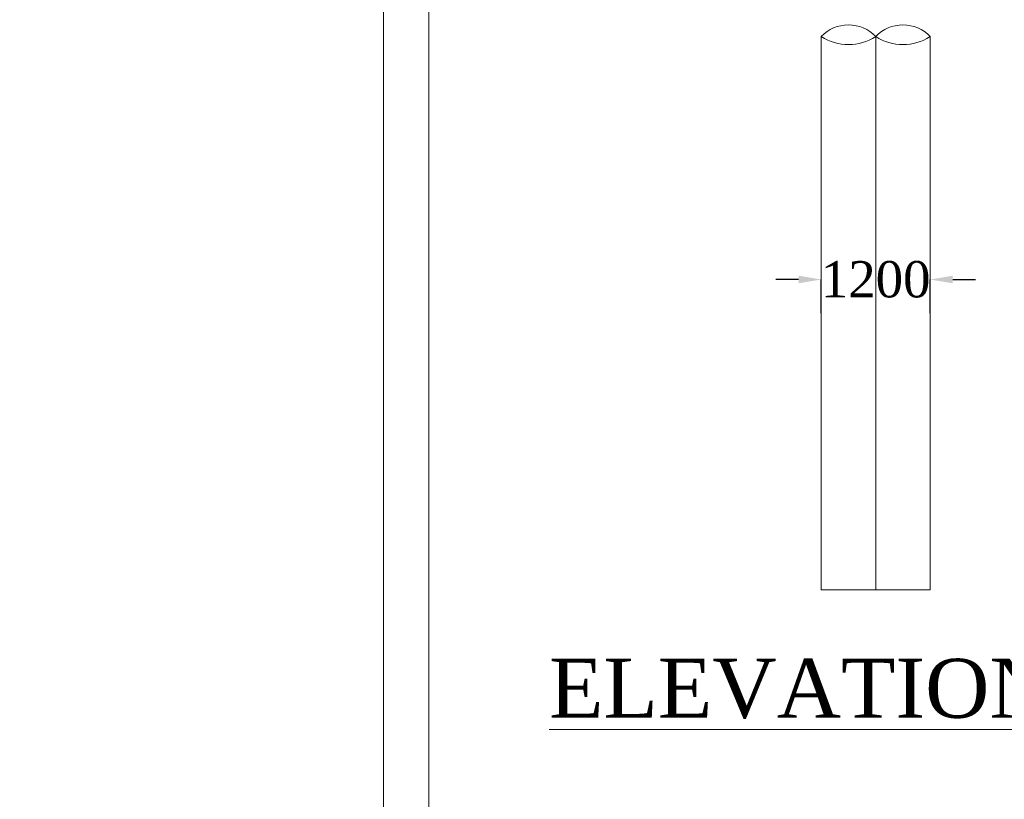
# Model space of a CAD drawing. Header units: millimetres. Extents: x -20950785 to 389010297, y -11535949 to 14056629.
# Tile 480 of 654: x 16021394 to 16043092, y -391624 to -374450. Entities that reach past the tile are written whole.
import ezdxf

# ---------------------------------------------------------------- set-up
doc = ezdxf.new("R2010")
doc.units = ezdxf.units.MM
doc.header["$LTSCALE"] = 60
doc.header["$MEASUREMENT"] = 0
doc.layers.add('TEXT', color=7, linetype='Continuous')
doc.styles.add('PDF Arial Bold', font='times.ttf')
doc.dimstyles.get("Standard").update_dxf_attribs({"dimtxt": 400, "dimasz": 215, "dimexe": 0.18, "dimexo": 0.0625, "dimgap": 0.09, "dimtad": 0, "dimtih": 1, "dimtoh": 1, "dimdec": 0, "dimzin": 4, "dimdsep": 46, "dimtxsty": 'Standard', "dimblk": 'OPEN90', "dimcen": 0, "dimadec": 0, "dimazin": 1, "dimtfac": 1, "dimtdec": 0, "dimtix": 1, "dimtofl": 0, "dimtmove": 0, "dimatfit": 3, "dimldrblk": 'OPEN30', "dimfxl": 1, "dimtolj": 1, "dimtzin": 0, "dimarcsym": 0})

# ---------------------------------------------------------------- blocks, each defined once
blk = doc.blocks.new('*D3834')
at = {"color": 0, "linetype": 'Continuous', "lineweight": -2, "ltscale": 2, "transparency": 16777216}
for p, q in [((16038558, -380174), (16038058, -380174)), ((16039058, -380916), (16039058, -380173)), ((16041458, -380916), (16041458, -380173)), ((16041958, -380174), (16042458, -380174))]:
    blk.add_line(p, q, dxfattribs=at)
at = {"color": 0, "linetype": 'Continuous', "lineweight": 9, "ltscale": 2, "transparency": 16777216}
for points in [[(16038558, -380090), (16038558, -380257), (16039058, -380174)], [(16041958, -380090), (16041958, -380257), (16041458, -380174)]]:
    blk.add_solid(points, dxfattribs=at)
at = {"layer": 'Defpoints', "color": 0, "linetype": 'Continuous', "lineweight": 9, "ltscale": 2, "transparency": 16777216}
for p in [(16041458, -380174), (16039058, -380916), (16041458, -380916)]:
    blk.add_point(p, dxfattribs=at)
at = {"color": 0, "linetype": 'Continuous', "lineweight": 9, "ltscale": 2, "transparency": 16777216, "insert": (16040258, -380174), "char_height": 500, "attachment_point": 5, "style": 'PDF Arial Bold'}
blk.add_mtext('\\A1;{\\H1.6x;1200}', dxfattribs=at)
blk = doc.blocks.new('*D3835')
at = {"color": 0, "linetype": 'Continuous', "lineweight": -2, "ltscale": 2, "transparency": 16777216}
for p, q in [((16038558, -380174), (16038058, -380174)), ((16039058, -380916), (16039058, -380173)), ((16041458, -380916), (16041458, -380173)), ((16041958, -380174), (16042458, -380174))]:
    blk.add_line(p, q, dxfattribs=at)
at = {"color": 0, "linetype": 'Continuous', "lineweight": 9, "ltscale": 2, "transparency": 16777216}
for points in [[(16038558, -380090), (16038558, -380257), (16039058, -380174)], [(16041958, -380090), (16041958, -380257), (16041458, -380174)]]:
    blk.add_solid(points, dxfattribs=at)
at = {"layer": 'Defpoints', "color": 0, "linetype": 'Continuous', "lineweight": 9, "ltscale": 2, "transparency": 16777216}
for p in [(16041458, -380174), (16039058, -380916), (16041458, -380916)]:
    blk.add_point(p, dxfattribs=at)
at = {"color": 0, "linetype": 'Continuous', "lineweight": 9, "ltscale": 2, "transparency": 16777216, "insert": (16040258, -380174), "char_height": 500, "attachment_point": 5, "style": 'PDF Arial Bold'}
blk.add_mtext('\\A1;{\\H1.6x;1200}', dxfattribs=at)
blk = doc.blocks.new('*D3836')
at = {"color": 0, "linetype": 'Continuous', "lineweight": -2, "ltscale": 2, "transparency": 16777216}
for p, q in [((16038558, -380174), (16038058, -380174)), ((16039058, -380916), (16039058, -380173)), ((16041458, -380916), (16041458, -380173)), ((16041958, -380174), (16042458, -380174))]:
    blk.add_line(p, q, dxfattribs=at)
at = {"color": 0, "linetype": 'Continuous', "lineweight": 9, "ltscale": 2, "transparency": 16777216}
for points in [[(16038558, -380090), (16038558, -380257), (16039058, -380174)], [(16041958, -380090), (16041958, -380257), (16041458, -380174)]]:
    blk.add_solid(points, dxfattribs=at)
at = {"layer": 'Defpoints', "color": 0, "linetype": 'Continuous', "lineweight": 9, "ltscale": 2, "transparency": 16777216}
for p in [(16041458, -380174), (16039058, -380916), (16041458, -380916)]:
    blk.add_point(p, dxfattribs=at)
at = {"color": 0, "linetype": 'Continuous', "lineweight": 9, "ltscale": 2, "transparency": 16777216, "insert": (16040258, -380174), "char_height": 500, "attachment_point": 5, "style": 'PDF Arial Bold'}
blk.add_mtext('\\A1;{\\H1.6x;1200}', dxfattribs=at)
blk = doc.blocks.new('*D3837')
at = {"color": 0, "linetype": 'Continuous', "lineweight": -2, "ltscale": 2, "transparency": 16777216}
for p, q in [((16038558, -380174), (16038058, -380174)), ((16039058, -380916), (16039058, -380173)), ((16041458, -380916), (16041458, -380173)), ((16041958, -380174), (16042458, -380174))]:
    blk.add_line(p, q, dxfattribs=at)
at = {"color": 0, "linetype": 'Continuous', "lineweight": 9, "ltscale": 2, "transparency": 16777216}
for points in [[(16038558, -380090), (16038558, -380257), (16039058, -380174)], [(16041958, -380090), (16041958, -380257), (16041458, -380174)]]:
    blk.add_solid(points, dxfattribs=at)
at = {"layer": 'Defpoints', "color": 0, "linetype": 'Continuous', "lineweight": 9, "ltscale": 2, "transparency": 16777216}
for p in [(16041458, -380174), (16039058, -380916), (16041458, -380916)]:
    blk.add_point(p, dxfattribs=at)
at = {"color": 0, "linetype": 'Continuous', "lineweight": 9, "ltscale": 2, "transparency": 16777216, "insert": (16040258, -380174), "char_height": 500, "attachment_point": 5, "style": 'PDF Arial Bold'}
blk.add_mtext('\\A1;{\\H1.6x;1200}', dxfattribs=at)
blk = doc.blocks.new('*D3838')
at = {"color": 0, "linetype": 'Continuous', "lineweight": -2, "ltscale": 2, "transparency": 16777216}
for p, q in [((16038558, -380174), (16038058, -380174)), ((16039058, -380916), (16039058, -380173)), ((16041458, -380916), (16041458, -380173)), ((16041958, -380174), (16042458, -380174))]:
    blk.add_line(p, q, dxfattribs=at)
at = {"color": 0, "linetype": 'Continuous', "lineweight": 9, "ltscale": 2, "transparency": 16777216}
for points in [[(16038558, -380090), (16038558, -380257), (16039058, -380174)], [(16041958, -380090), (16041958, -380257), (16041458, -380174)]]:
    blk.add_solid(points, dxfattribs=at)
at = {"layer": 'Defpoints', "color": 0, "linetype": 'Continuous', "lineweight": 9, "ltscale": 2, "transparency": 16777216}
for p in [(16041458, -380174), (16039058, -380916), (16041458, -380916)]:
    blk.add_point(p, dxfattribs=at)
at = {"color": 0, "linetype": 'Continuous', "lineweight": 9, "ltscale": 2, "transparency": 16777216, "insert": (16040258, -380174), "char_height": 500, "attachment_point": 5, "style": 'PDF Arial Bold'}
blk.add_mtext('\\A1;{\\H1.6x;1200}', dxfattribs=at)
blk = doc.blocks.new('*D3839')
at = {"color": 0, "linetype": 'Continuous', "lineweight": -2, "ltscale": 2, "transparency": 16777216}
for p, q in [((16038558, -380174), (16038058, -380174)), ((16039058, -380916), (16039058, -380173)), ((16041458, -380916), (16041458, -380173)), ((16041958, -380174), (16042458, -380174))]:
    blk.add_line(p, q, dxfattribs=at)
at = {"color": 0, "linetype": 'Continuous', "lineweight": 9, "ltscale": 2, "transparency": 16777216}
for points in [[(16038558, -380090), (16038558, -380257), (16039058, -380174)], [(16041958, -380090), (16041958, -380257), (16041458, -380174)]]:
    blk.add_solid(points, dxfattribs=at)
at = {"layer": 'Defpoints', "color": 0, "linetype": 'Continuous', "lineweight": 9, "ltscale": 2, "transparency": 16777216}
for p in [(16041458, -380174), (16039058, -380916), (16041458, -380916)]:
    blk.add_point(p, dxfattribs=at)
at = {"color": 0, "linetype": 'Continuous', "lineweight": 9, "ltscale": 2, "transparency": 16777216, "insert": (16040258, -380174), "char_height": 500, "attachment_point": 5, "style": 'PDF Arial Bold'}
blk.add_mtext('\\A1;{\\H1.6x;1200}', dxfattribs=at)
blk = doc.blocks.new('*D3840')
at = {"color": 0, "linetype": 'Continuous', "lineweight": -2, "ltscale": 2, "transparency": 16777216}
for p, q in [((16038558, -380174), (16038058, -380174)), ((16039058, -380916), (16039058, -380173)), ((16041458, -380916), (16041458, -380173)), ((16041958, -380174), (16042458, -380174))]:
    blk.add_line(p, q, dxfattribs=at)
at = {"color": 0, "linetype": 'Continuous', "lineweight": 9, "ltscale": 2, "transparency": 16777216}
for points in [[(16038558, -380090), (16038558, -380257), (16039058, -380174)], [(16041958, -380090), (16041958, -380257), (16041458, -380174)]]:
    blk.add_solid(points, dxfattribs=at)
at = {"layer": 'Defpoints', "color": 0, "linetype": 'Continuous', "lineweight": 9, "ltscale": 2, "transparency": 16777216}
for p in [(16041458, -380174), (16039058, -380916), (16041458, -380916)]:
    blk.add_point(p, dxfattribs=at)
at = {"color": 0, "linetype": 'Continuous', "lineweight": 9, "ltscale": 2, "transparency": 16777216, "insert": (16040258, -380174), "char_height": 500, "attachment_point": 5, "style": 'PDF Arial Bold'}
blk.add_mtext('\\A1;{\\H1.6x;1200}', dxfattribs=at)
blk = doc.blocks.new('*D3841')
at = {"color": 0, "linetype": 'Continuous', "lineweight": -2, "ltscale": 2, "transparency": 16777216}
for p, q in [((16038558, -380174), (16038058, -380174)), ((16039058, -380916), (16039058, -380173)), ((16041458, -380916), (16041458, -380173)), ((16041958, -380174), (16042458, -380174))]:
    blk.add_line(p, q, dxfattribs=at)
at = {"color": 0, "linetype": 'Continuous', "lineweight": 9, "ltscale": 2, "transparency": 16777216}
for points in [[(16038558, -380090), (16038558, -380257), (16039058, -380174)], [(16041958, -380090), (16041958, -380257), (16041458, -380174)]]:
    blk.add_solid(points, dxfattribs=at)
at = {"layer": 'Defpoints', "color": 0, "linetype": 'Continuous', "lineweight": 9, "ltscale": 2, "transparency": 16777216}
for p in [(16041458, -380174), (16039058, -380916), (16041458, -380916)]:
    blk.add_point(p, dxfattribs=at)
at = {"color": 0, "linetype": 'Continuous', "lineweight": 9, "ltscale": 2, "transparency": 16777216, "insert": (16040258, -380174), "char_height": 500, "attachment_point": 5, "style": 'PDF Arial Bold'}
blk.add_mtext('\\A1;{\\H1.6x;1200}', dxfattribs=at)
blk = doc.blocks.new('*D3842')
at = {"color": 0, "linetype": 'Continuous', "lineweight": -2, "ltscale": 2, "transparency": 16777216}
for p, q in [((16038558, -380174), (16038058, -380174)), ((16039058, -380916), (16039058, -380173)), ((16041458, -380916), (16041458, -380173)), ((16041958, -380174), (16042458, -380174))]:
    blk.add_line(p, q, dxfattribs=at)
at = {"color": 0, "linetype": 'Continuous', "lineweight": 9, "ltscale": 2, "transparency": 16777216}
for points in [[(16038558, -380090), (16038558, -380257), (16039058, -380174)], [(16041958, -380090), (16041958, -380257), (16041458, -380174)]]:
    blk.add_solid(points, dxfattribs=at)
at = {"layer": 'Defpoints', "color": 0, "linetype": 'Continuous', "lineweight": 9, "ltscale": 2, "transparency": 16777216}
for p in [(16041458, -380174), (16039058, -380916), (16041458, -380916)]:
    blk.add_point(p, dxfattribs=at)
at = {"color": 0, "linetype": 'Continuous', "lineweight": 9, "ltscale": 2, "transparency": 16777216, "insert": (16040258, -380174), "char_height": 500, "attachment_point": 5, "style": 'PDF Arial Bold'}
blk.add_mtext('\\A1;{\\H1.6x;1200}', dxfattribs=at)
blk = doc.blocks.new('*D3843')
at = {"color": 0, "linetype": 'Continuous', "lineweight": -2, "ltscale": 2, "transparency": 16777216}
for p, q in [((16038558, -380174), (16038058, -380174)), ((16039058, -380916), (16039058, -380173)), ((16041458, -380916), (16041458, -380173)), ((16041958, -380174), (16042458, -380174))]:
    blk.add_line(p, q, dxfattribs=at)
at = {"color": 0, "linetype": 'Continuous', "lineweight": 9, "ltscale": 2, "transparency": 16777216}
for points in [[(16038558, -380090), (16038558, -380257), (16039058, -380174)], [(16041958, -380090), (16041958, -380257), (16041458, -380174)]]:
    blk.add_solid(points, dxfattribs=at)
at = {"layer": 'Defpoints', "color": 0, "linetype": 'Continuous', "lineweight": 9, "ltscale": 2, "transparency": 16777216}
for p in [(16041458, -380174), (16039058, -380916), (16041458, -380916)]:
    blk.add_point(p, dxfattribs=at)
at = {"color": 0, "linetype": 'Continuous', "lineweight": 9, "ltscale": 2, "transparency": 16777216, "insert": (16040258, -380174), "char_height": 500, "attachment_point": 5, "style": 'PDF Arial Bold'}
blk.add_mtext('\\A1;{\\H1.6x;1200}', dxfattribs=at)
blk = doc.blocks.new('*D3844')
at = {"color": 0, "linetype": 'Continuous', "lineweight": -2, "ltscale": 2, "transparency": 16777216}
for p, q in [((16038558, -380174), (16038058, -380174)), ((16039058, -380916), (16039058, -380173)), ((16041458, -380916), (16041458, -380173)), ((16041958, -380174), (16042458, -380174))]:
    blk.add_line(p, q, dxfattribs=at)
at = {"color": 0, "linetype": 'Continuous', "lineweight": 9, "ltscale": 2, "transparency": 16777216}
for points in [[(16038558, -380090), (16038558, -380257), (16039058, -380174)], [(16041958, -380090), (16041958, -380257), (16041458, -380174)]]:
    blk.add_solid(points, dxfattribs=at)
at = {"layer": 'Defpoints', "color": 0, "linetype": 'Continuous', "lineweight": 9, "ltscale": 2, "transparency": 16777216}
for p in [(16041458, -380174), (16039058, -380916), (16041458, -380916)]:
    blk.add_point(p, dxfattribs=at)
at = {"color": 0, "linetype": 'Continuous', "lineweight": 9, "ltscale": 2, "transparency": 16777216, "insert": (16040258, -380174), "char_height": 500, "attachment_point": 5, "style": 'PDF Arial Bold'}
blk.add_mtext('\\A1;{\\H1.6x;1200}', dxfattribs=at)
blk = doc.blocks.new('*D3845')
at = {"color": 0, "linetype": 'Continuous', "lineweight": -2, "ltscale": 2, "transparency": 16777216}
for p, q in [((16038558, -380174), (16038058, -380174)), ((16039058, -380916), (16039058, -380173)), ((16041458, -380916), (16041458, -380173)), ((16041958, -380174), (16042458, -380174))]:
    blk.add_line(p, q, dxfattribs=at)
at = {"color": 0, "linetype": 'Continuous', "lineweight": 9, "ltscale": 2, "transparency": 16777216}
for points in [[(16038558, -380090), (16038558, -380257), (16039058, -380174)], [(16041958, -380090), (16041958, -380257), (16041458, -380174)]]:
    blk.add_solid(points, dxfattribs=at)
at = {"layer": 'Defpoints', "color": 0, "linetype": 'Continuous', "lineweight": 9, "ltscale": 2, "transparency": 16777216}
for p in [(16041458, -380174), (16039058, -380916), (16041458, -380916)]:
    blk.add_point(p, dxfattribs=at)
at = {"color": 0, "linetype": 'Continuous', "lineweight": 9, "ltscale": 2, "transparency": 16777216, "insert": (16040258, -380174), "char_height": 500, "attachment_point": 5, "style": 'PDF Arial Bold'}
blk.add_mtext('\\A1;{\\H1.6x;1200}', dxfattribs=at)
blk = doc.blocks.new('*D3846')
at = {"color": 0, "linetype": 'Continuous', "lineweight": -2, "ltscale": 2, "transparency": 16777216}
for p, q in [((16038558, -380174), (16038058, -380174)), ((16039058, -380916), (16039058, -380173)), ((16041458, -380916), (16041458, -380173)), ((16041958, -380174), (16042458, -380174))]:
    blk.add_line(p, q, dxfattribs=at)
at = {"color": 0, "linetype": 'Continuous', "lineweight": 9, "ltscale": 2, "transparency": 16777216}
for points in [[(16038558, -380090), (16038558, -380257), (16039058, -380174)], [(16041958, -380090), (16041958, -380257), (16041458, -380174)]]:
    blk.add_solid(points, dxfattribs=at)
at = {"layer": 'Defpoints', "color": 0, "linetype": 'Continuous', "lineweight": 9, "ltscale": 2, "transparency": 16777216}
for p in [(16041458, -380174), (16039058, -380916), (16041458, -380916)]:
    blk.add_point(p, dxfattribs=at)
at = {"color": 0, "linetype": 'Continuous', "lineweight": 9, "ltscale": 2, "transparency": 16777216, "insert": (16040258, -380174), "char_height": 500, "attachment_point": 5, "style": 'PDF Arial Bold'}
blk.add_mtext('\\A1;{\\H1.6x;1200}', dxfattribs=at)
blk = doc.blocks.new('*D3847')
at = {"color": 0, "linetype": 'Continuous', "lineweight": -2, "ltscale": 2, "transparency": 16777216}
for p, q in [((16038558, -380174), (16038058, -380174)), ((16039058, -380916), (16039058, -380173)), ((16041458, -380916), (16041458, -380173)), ((16041958, -380174), (16042458, -380174))]:
    blk.add_line(p, q, dxfattribs=at)
at = {"color": 0, "linetype": 'Continuous', "lineweight": 9, "ltscale": 2, "transparency": 16777216}
for points in [[(16038558, -380090), (16038558, -380257), (16039058, -380174)], [(16041958, -380090), (16041958, -380257), (16041458, -380174)]]:
    blk.add_solid(points, dxfattribs=at)
at = {"layer": 'Defpoints', "color": 0, "linetype": 'Continuous', "lineweight": 9, "ltscale": 2, "transparency": 16777216}
for p in [(16041458, -380174), (16039058, -380916), (16041458, -380916)]:
    blk.add_point(p, dxfattribs=at)
at = {"color": 0, "linetype": 'Continuous', "lineweight": 9, "ltscale": 2, "transparency": 16777216, "insert": (16040258, -380174), "char_height": 500, "attachment_point": 5, "style": 'PDF Arial Bold'}
blk.add_mtext('\\A1;{\\H1.6x;1200}', dxfattribs=at)
blk = doc.blocks.new('*D3848')
at = {"color": 0, "linetype": 'Continuous', "lineweight": -2, "ltscale": 2, "transparency": 16777216}
for p, q in [((16038558, -380174), (16038058, -380174)), ((16039058, -380916), (16039058, -380173)), ((16041458, -380916), (16041458, -380173)), ((16041958, -380174), (16042458, -380174))]:
    blk.add_line(p, q, dxfattribs=at)
at = {"color": 0, "linetype": 'Continuous', "lineweight": 9, "ltscale": 2, "transparency": 16777216}
for points in [[(16038558, -380090), (16038558, -380257), (16039058, -380174)], [(16041958, -380090), (16041958, -380257), (16041458, -380174)]]:
    blk.add_solid(points, dxfattribs=at)
at = {"layer": 'Defpoints', "color": 0, "linetype": 'Continuous', "lineweight": 9, "ltscale": 2, "transparency": 16777216}
for p in [(16041458, -380174), (16039058, -380916), (16041458, -380916)]:
    blk.add_point(p, dxfattribs=at)
at = {"color": 0, "linetype": 'Continuous', "lineweight": 9, "ltscale": 2, "transparency": 16777216, "insert": (16040258, -380174), "char_height": 500, "attachment_point": 5, "style": 'PDF Arial Bold'}
blk.add_mtext('\\A1;{\\H1.6x;1200}', dxfattribs=at)
blk = doc.blocks.new('*D3849')
at = {"color": 0, "linetype": 'Continuous', "lineweight": -2, "ltscale": 2, "transparency": 16777216}
for p, q in [((16038558, -380174), (16038058, -380174)), ((16039058, -380916), (16039058, -380173)), ((16041458, -380916), (16041458, -380173)), ((16041958, -380174), (16042458, -380174))]:
    blk.add_line(p, q, dxfattribs=at)
at = {"color": 0, "linetype": 'Continuous', "lineweight": 9, "ltscale": 2, "transparency": 16777216}
for points in [[(16038558, -380090), (16038558, -380257), (16039058, -380174)], [(16041958, -380090), (16041958, -380257), (16041458, -380174)]]:
    blk.add_solid(points, dxfattribs=at)
at = {"layer": 'Defpoints', "color": 0, "linetype": 'Continuous', "lineweight": 9, "ltscale": 2, "transparency": 16777216}
for p in [(16041458, -380174), (16039058, -380916), (16041458, -380916)]:
    blk.add_point(p, dxfattribs=at)
at = {"color": 0, "linetype": 'Continuous', "lineweight": 9, "ltscale": 2, "transparency": 16777216, "insert": (16040258, -380174), "char_height": 500, "attachment_point": 5, "style": 'PDF Arial Bold'}
blk.add_mtext('\\A1;{\\H1.6x;1200}', dxfattribs=at)

msp = doc.modelspace()

# ---------------------------------------------------------------- linework, layer by layer
at = {"color": 7, "linetype": 'Continuous', "lineweight": 9}
for p, q in [((16039058.37, -387008.97), (16039058.37, -374823.97)), ((16041458.37, -387008.97), (16041458.37, -374823.97))]:
    msp.add_line(p, q, dxfattribs=at)
at = {"color": 7, "linetype": 'Continuous', "lineweight": 9, "ltscale": 2}
msp.add_line((16039058.37, -387008.97), (16041458.37, -387008.97), dxfattribs=at)
at = {"color": 7, "linetype": 'Continuous', "lineweight": 9, "ltscale": 2, "elevation": -2327.17}
for points in [[(16029413, -251402), (16325447, -251402), (16325447, -457541), (16029413, -457541)], [(16030413, -252402), (16324447, -252402), (16324447, -456541), (16030413, -456541)]]:
    msp.add_lwpolyline(points, close=True, dxfattribs=at)
at = {"color": 7, "linetype": 'Continuous', "lineweight": 9, "ltscale": 2}
msp.add_circle((16160900.55, -355869.55), 347474.95, dxfattribs=at)
at = {"color": 7, "linetype": 'Continuous', "lineweight": 9}
for centre, radius, start, end in [((16039658.37, -375389.35), 824.41, 43.298588, 136.701412), ((16040858.37, -375389.35), 824.41, 43.298588, 136.701412), ((16039658.37, -373874.18), 1123.43, 237.718709, 302.281291), ((16040858.37, -373874.18), 1123.43, 237.718709, 302.281291)]:
    msp.add_arc(centre, radius, start, end, dxfattribs=at)
at = {"layer": 'TEXT', "color": 7, "linetype": 'Continuous', "lineweight": 9, "ltscale": 1000}
msp.add_line((16040258.37, -387008.97), (16040258.37, -374823.97), dxfattribs=at)

# ---------------------------------------------------------------- texts
at = {"linetype": 'Continuous', "lineweight": 9, "attachment_point": 1}
for s, insert, char_height, width in [('\\pi7448.80773;{\\fTimes New Roman|b0|i0|c0|p18;\\LCertified that the boring details  shown are correct.}', (14742296.26, -375947.99), 1915.15152, 72153.3279), ('{\\fTimes New Roman|b0|i0|c0|p18;\\L ELEVATION OF ABUTMENT }', (16032568.83, -388527.43), 1300, 29360.2006)]:
    msp.add_mtext(s, dxfattribs=dict(at, insert=insert, char_height=char_height, width=width))
at = {"layer": 'TEXT', "linetype": 'Continuous', "lineweight": 9, "char_height": 1300, "attachment_point": 1}
for s, insert, width in [('\\pi2427.77062;{\\fTimes New Roman|b0|i0|c0|p18;\\LELEVATION OF PIER \\P\\pi3593.74034;ALONG CURRENT \\P\\pi6498.82325;DIRECTION  }', (14680533.09, -379063.5), 23280.4872), ('\\pi1974.11068;{\\fTimes New Roman|b0|i0|c0|p18;\\LELEVATION OF PIER \\P\\pi3681.82517;ALONG TRAFFIC  \\P\\pi6045.16331;DIRECTION  }', (14701175.54, -379516.22), 22373.1673)]:
    msp.add_mtext(s, dxfattribs=dict(at, insert=insert, width=width))

# ---------------------------------------------------------------- dimensions: what is measured, and where the dimension line sits
at = {"color": 7, "linetype": 'Continuous', "lineweight": 9, "ltscale": 2}
for picture in ['*D3834', '*D3835', '*D3836', '*D3837', '*D3838', '*D3839', '*D3840', '*D3841', '*D3842', '*D3843', '*D3844', '*D3845', '*D3846', '*D3847', '*D3848', '*D3849']:
    dim = msp.add_linear_dim(base=(16041458.37, -380173.55), p1=(16039058.37, -380916.47), p2=(16041458.37, -380916.47), text='{\\H1.6x;1200}', dimstyle='Standard', override={"dimtxt": 500, "dimasz": 500, "dimtxsty": 'PDF Arial Bold', "dimfxl": 300}, dxfattribs=at)
    dim.commit()
    dim.dimension.update_dxf_attribs({"geometry": picture, "text_midpoint": (16040258.37, -380173.55)})

doc.saveas('drawing.dxf')
